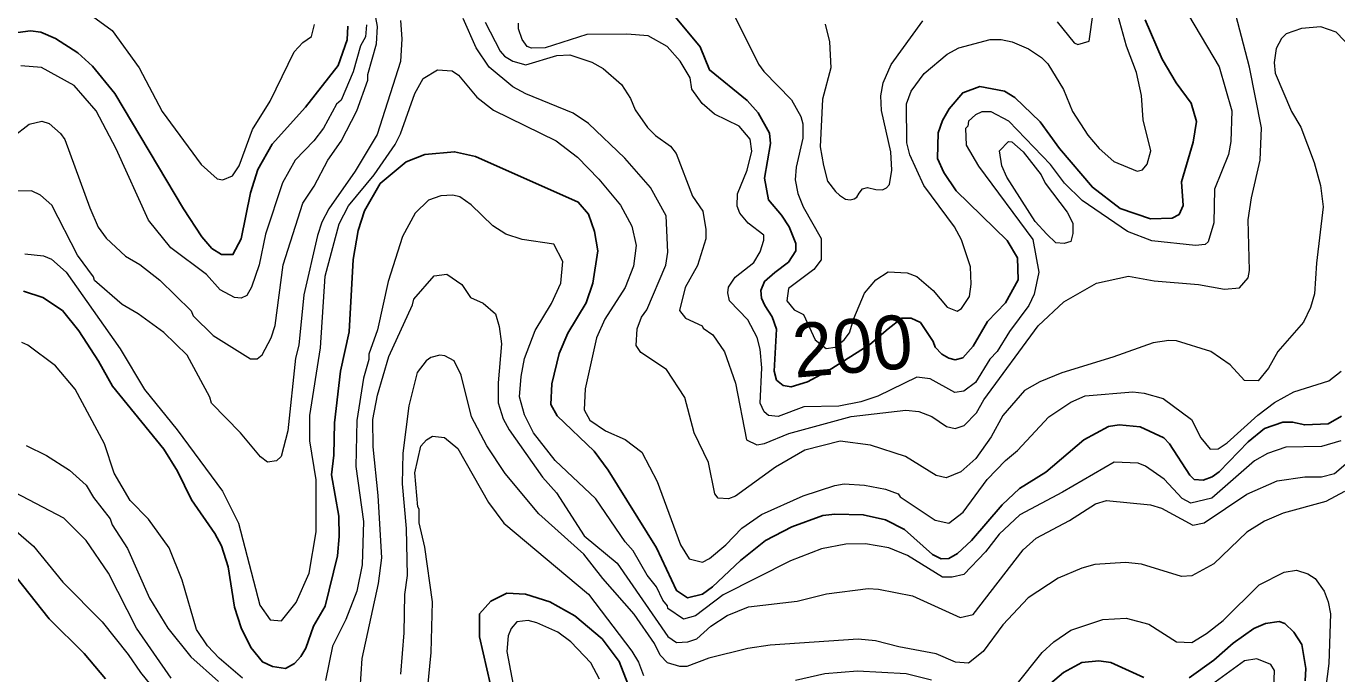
# Model space of a CAD drawing. Extents: x 673.3 to 698.5, y 6984.3 to 7012.3.
# Drawn here: x 685.48 to 687.428, y 6989.227 to 6990.189 of the extents above; entities that cross this region are included whole.
import ezdxf
from ezdxf.enums import TextEntityAlignment as Align

# ---------------------------------------------------------------- set-up
doc = ezdxf.new("R2010")
doc.units = 0
doc.header["$LTSCALE"] = 0.032
doc.layers.add('1', color=7, linetype='Continuous', lineweight=25)
doc.layers.add('2', color=7, linetype='Continuous', lineweight=13)
doc.layers.add('61', color=7, linetype='Continuous')

msp = doc.modelspace()

# ---------------------------------------------------------------- linework, layer by layer
at = {"layer": '1'}
for points in [[(686.831, 6989.7123), (686.8283, 6989.7206), (686.8092, 6989.7491), (686.7956, 6989.7553), (686.7815, 6989.7553), (686.7614, 6989.7395), (686.7338, 6989.7165), (686.6737, 6989.6782), (686.6415, 6989.6608), (686.617, 6989.6533), (686.6054, 6989.6556), (686.5951, 6989.6634), (686.592, 6989.6769), (686.5953, 6989.7392), (686.5888, 6989.7573), (686.578, 6989.7744), (686.5729, 6989.785), (686.5718, 6989.7963), (686.5775, 6989.8101), (686.5926, 6989.8232), (686.6129, 6989.8387), (686.6238, 6989.8555), (686.6238, 6989.8665), (686.6139, 6989.8913), (686.6028, 6989.9087), (686.5835, 6989.9313), (686.5775, 6989.9635), (686.5863, 6990.0148), (686.5848, 6990.0304), (686.5682, 6990.0603), (686.5515, 6990.0789), (686.4955, 6990.1244), (686.4817, 6990.1588), (686.4454, 6990.2029)], [(687.1431, 6990.1985), (687.1683, 6990.1405), (687.1894, 6990.1051), (687.2118, 6990.075), (687.2196, 6990.0478), (687.2144, 6990.0171), (687.1972, 6989.9581), (687.1995, 6989.923), (687.1935, 6989.9097), (687.1834, 6989.904), (687.151, 6989.9032), (687.1061, 6989.9183), (687.0649, 6989.9499), (687.0158, 6990.0073), (686.987, 6990.0473), (686.9495, 6990.0832), (686.934, 6990.0929), (686.8974, 6990.0995), (686.8721, 6990.0903), (686.852, 6990.0664), (686.8418, 6990.049), (686.8355, 6990.0308), (686.8348, 6989.9929), (686.8441, 6989.9718), (686.8622, 6989.9448), (686.9381, 6989.8706), (686.9536, 6989.8451), (686.9544, 6989.8123), (686.9355, 6989.7784), (686.9087, 6989.7507), (686.8878, 6989.7138), (686.8722, 6989.6965), (686.861, 6989.6934), (686.8514, 6989.6959), (686.8412, 6989.702), (686.831, 6989.7123)], [(685.9583, 6990.1894), (685.9571, 6990.1689), (685.9439, 6990.1307), (685.8952, 6990.0691), (685.8455, 6990.0142), (685.8245, 6989.9764), (685.8136, 6989.9418), (685.7996, 6989.8732), (685.7874, 6989.8499), (685.7705, 6989.8499), (685.7559, 6989.859), (685.7413, 6989.8762), (685.7137, 6989.9177), (685.6117, 6990.0895), (685.5787, 6990.1299), (685.5571, 6990.1496), (685.5238, 6990.171), (685.5021, 6990.1802), (685.4864, 6990.1825), (685.4333, 6990.1757)], [(685.7259, 6989.4857), (685.7605, 6989.4352), (685.7703, 6989.417), (685.7802, 6989.3858), (685.7899, 6989.3261), (685.7995, 6989.2952), (685.8139, 6989.2658), (685.8313, 6989.2449), (685.8464, 6989.2378), (685.8653, 6989.2347), (685.8791, 6989.2424), (685.8884, 6989.2525), (685.8955, 6989.2652), (685.9069, 6989.2978), (685.9243, 6989.3277), (685.943, 6989.4024), (685.9454, 6989.431), (685.9446, 6989.4613), (685.9341, 6989.5226), (685.9373, 6989.5519), (685.9382, 6989.6001), (685.9471, 6989.6767), (685.9602, 6989.7349), (685.966, 6989.8426), (685.9734, 6989.8857), (685.9827, 6989.9151), (686.006, 6989.9555), (686.0448, 6989.9879), (686.0728, 6989.9986), (686.1167, 6990.0026), (686.1481, 6989.9958), (686.3005, 6989.9276), (686.3158, 6989.9099), (686.325, 6989.8842), (686.3298, 6989.8555), (686.3225, 6989.8076), (686.3126, 6989.7784), (686.2852, 6989.7333), (686.2723, 6989.7028), (686.2614, 6989.6578), (686.2598, 6989.6273), (686.2692, 6989.6103), (686.3241, 6989.5579), (686.3449, 6989.5296), (686.4168, 6989.4141), (686.4468, 6989.3506), (686.4631, 6989.3399), (686.4853, 6989.3451), (686.5003, 6989.3563), (686.5418, 6989.3954), (686.5791, 6989.4251), (686.6181, 6989.4455), (686.6643, 6989.4622), (686.6818, 6989.4643), (686.7243, 6989.4634), (686.7572, 6989.4559), (686.7857, 6989.4416), (686.8272, 6989.4042), (686.84, 6989.3976), (686.8513, 6989.3985), (686.8642, 6989.4058), (686.885, 6989.4249), (686.9306, 6989.4779), (686.9563, 6989.5021), (686.9957, 6989.5265), (687.0519, 6989.5748), (687.0889, 6989.5945), (687.1048, 6989.597), (687.1357, 6989.5938), (687.1708, 6989.5776), (687.1792, 6989.5685), (687.2094, 6989.5219), (687.2159, 6989.5157), (687.2292, 6989.5148), (687.243, 6989.5198), (687.2533, 6989.527), (687.2964, 6989.5717), (687.3205, 6989.5914), (687.3479, 6989.6011), (687.3624, 6989.6011), (687.3803, 6989.5968), (687.4151, 6989.5986), (687.4352, 6989.6097)], [(685.4763, 6989.7957), (685.505, 6989.7862), (685.5339, 6989.7666), (685.5586, 6989.7366), (685.5878, 6989.6917), (685.6084, 6989.6543), (685.6847, 6989.5606), (685.7051, 6989.5281), (685.7259, 6989.4857)], [(685.5981, 6989.2193), (685.5662, 6989.2572), (685.5145, 6989.3084), (685.4652, 6989.3704)], [(686.3745, 6989.2121), (686.3612, 6989.2451), (686.3361, 6989.2788), (686.2954, 6989.313), (686.2584, 6989.3338), (686.2223, 6989.3453), (686.1947, 6989.347), (686.1705, 6989.3349), (686.154, 6989.316), (686.1539, 6989.2821), (686.1702, 6989.2105)], [(687.3812, 6989.2167), (687.382, 6989.2349), (687.3761, 6989.2707), (687.3643, 6989.2889), (687.3508, 6989.3017), (687.3426, 6989.3045), (687.3221, 6989.3015), (687.3046, 6989.2944), (687.2742, 6989.2725), (687.2454, 6989.247), (687.2084, 6989.2208)], [(687.1414, 6989.2213), (687.0921, 6989.2436), (687.0744, 6989.246), (687.0489, 6989.2436), (687.022, 6989.2289)], [(687.022, 6989.2289), (686.9798, 6989.1932)]]:
    msp.add_lwpolyline(points, dxfattribs=at)
at = {"layer": '2'}
for points in [[(686.5193, 6990.2317), (686.5683, 6990.1327), (686.5762, 6990.1218), (686.6174, 6990.0797), (686.6312, 6990.0553), (686.6343, 6990.0441), (686.6343, 6990.0229), (686.6244, 6989.9796), (686.623, 6989.9608), (686.6269, 6989.9405), (686.6349, 6989.9209), (686.6619, 6989.8738), (686.6618, 6989.842), (686.651, 6989.8278), (686.6133, 6989.7997), (686.6108, 6989.7814), (686.6216, 6989.7679), (686.6354, 6989.7611), (686.6525, 6989.723), (686.6689, 6989.7105), (686.6827, 6989.7123), (686.6959, 6989.7231), (686.7039, 6989.7338), (686.7102, 6989.7551), (686.7261, 6989.7928), (686.7431, 6989.8125), (686.7614, 6989.8242), (686.7896, 6989.8226), (686.8038, 6989.8173), (686.8281, 6989.7965), (686.8489, 6989.7717), (686.8639, 6989.7657), (686.8704, 6989.7697), (686.8819, 6989.7877), (686.8844, 6989.8057), (686.8836, 6989.8318), (686.8704, 6989.8717), (686.8598, 6989.8913), (686.814, 6989.9526), (686.7934, 6989.998), (686.789, 6990.0158), (686.7884, 6990.0737), (686.7955, 6990.0928), (686.8145, 6990.1192), (686.8488, 6990.1477), (686.8665, 6990.1572), (686.9127, 6990.1695), (686.9292, 6990.1695), (686.9455, 6990.1662), (686.9697, 6990.1558), (686.9892, 6990.1428), (686.9986, 6990.1334), (687.022, 6990.0954), (687.0353, 6990.0623), (687.0582, 6990.0273), (687.0749, 6990.0076), (687.0967, 6989.9884), (687.1313, 6989.9741), (687.1393, 6989.9757), (687.1461, 6989.9844), (687.1514, 6990.004), (687.1403, 6990.05), (687.1377, 6990.0862), (687.1304, 6990.1204), (687.1157, 6990.1594), (687.0954, 6990.2312)], [(685.5625, 6990.2161), (685.6079, 6990.1828), (685.648, 6990.1275), (685.6822, 6990.0626), (685.7403, 6989.9836), (685.7639, 6989.9627), (685.7725, 6989.9612), (685.7869, 6989.9671), (685.7968, 6989.9816), (685.8166, 6990.0357), (685.8425, 6990.0777), (685.8785, 6990.1514), (685.8915, 6990.1653), (685.9041, 6990.1741), (685.9086, 6990.1917)], [(687.3143, 6989.9901), (687.3159, 6990.0382), (687.2982, 6990.1286), (687.2721, 6990.2296)], [(686.0366, 6990.1977), (686.0382, 6990.1706), (686.0366, 6990.1369), (686.0019, 6990.0284), (685.9689, 6989.9739), (685.93, 6989.9178), (685.9196, 6989.8981), (685.9129, 6989.8783), (685.8929, 6989.7901), (685.8851, 6989.7152), (685.8803, 6989.6958), (685.8688, 6989.5878), (685.859, 6989.5498), (685.8519, 6989.5434), (685.8389, 6989.5412), (685.8286, 6989.5493), (685.7986, 6989.5851), (685.7557, 6989.6289), (685.7533, 6989.6382), (685.7192, 6989.7002), (685.6846, 6989.734), (685.6463, 6989.7617), (685.6227, 6989.7755), (685.5815, 6989.8112), (685.5802, 6989.8166), (685.5566, 6989.8492), (685.518, 6989.9234), (685.5014, 6989.9383), (685.4881, 6989.9447), (685.46, 6989.9439)], [(685.9861, 6990.1912), (685.9846, 6990.1734), (685.9771, 6990.1603), (685.9661, 6990.1216), (685.9485, 6990.0792), (685.9413, 6990.0734), (685.9218, 6990.0376), (685.9078, 6990.0189), (685.8801, 6989.9901), (685.861, 6989.9567), (685.836, 6989.8803), (685.8262, 6989.8346), (685.8149, 6989.8017), (685.8082, 6989.7893), (685.7996, 6989.7852), (685.7895, 6989.7862)], [(685.8307, 6989.7007), (685.8443, 6989.7263), (685.8501, 6989.7445), (685.8621, 6989.8346), (685.8914, 6989.9262), (685.9081, 6989.9516), (685.9283, 6989.9903), (685.9481, 6990.0186), (685.9713, 6990.0635), (685.9877, 6990.1093), (685.9878, 6990.1174), (686.0008, 6990.1633), (686.0025, 6990.1887), (685.9983, 6990.2102)], [(686.5034, 6989.4942), (686.4943, 6989.5408), (686.4731, 6989.5851), (686.4589, 6989.6375), (686.4318, 6989.679), (686.3934, 6989.7046), (686.3869, 6989.715), (686.3883, 6989.7397), (686.3947, 6989.7568), (686.4026, 6989.7678), (686.4308, 6989.8343), (686.434, 6989.8533), (686.4315, 6989.9076), (686.4081, 6989.9494), (686.3699, 6989.9934), (686.3161, 6990.0449), (686.2933, 6990.0598), (686.2226, 6990.0887), (686.2036, 6990.0994), (686.168, 6990.1286), (686.1491, 6990.1573), (686.1294, 6990.2008)], [(686.1623, 6990.1951), (686.1845, 6990.1521), (686.1911, 6990.1445), (686.2034, 6990.1374), (686.2228, 6990.1321), (686.2689, 6990.1457), (686.2881, 6990.1467), (686.3208, 6990.1357), (686.3377, 6990.1265), (686.365, 6990.1025), (686.3785, 6990.0819), (686.3853, 6990.0651), (686.4036, 6990.0387), (686.4156, 6990.0269), (686.4379, 6990.0109), (686.4462, 6990.0001), (686.4705, 6989.9369), (686.4857, 6989.9144), (686.4903, 6989.8874), (686.4902, 6989.8731), (686.4779, 6989.8338), (686.4595, 6989.8009), (686.4512, 6989.7668), (686.4601, 6989.7552), (686.4848, 6989.7438), (686.4861, 6989.7406), (686.5007, 6989.7306), (686.5179, 6989.7053), (686.5345, 6989.6587), (686.5505, 6989.5745), (686.5662, 6989.5674), (686.5774, 6989.5694), (686.6138, 6989.5841), (686.7063, 6989.6093), (686.7873, 6989.6189), (686.807, 6989.6165), (686.826, 6989.6095), (686.8481, 6989.5942), (686.8608, 6989.5914), (686.8741, 6989.5959), (686.8923, 6989.6147), (686.9035, 6989.6342), (686.9843, 6989.7442), (687.0225, 6989.7798), (687.0707, 6989.8073), (687.1186, 6989.8178), (687.1566, 6989.811), (687.2224, 6989.8054), (687.2609, 6989.7985), (687.2834, 6989.8003), (687.2961, 6989.8156), (687.2982, 6989.8264), (687.2965, 6989.9014), (687.3011, 6989.9341), (687.3143, 6989.9901)], [(686.5517, 6989.9751), (686.5586, 6990.0034), (686.5562, 6990.0213), (686.5399, 6990.0408), (686.5032, 6990.0588), (686.485, 6990.0746), (686.4694, 6990.0956), (686.4668, 6990.1126), (686.4521, 6990.1375), (686.433, 6990.1591), (686.4047, 6990.1752), (686.3727, 6990.1776), (686.3136, 6990.1768), (686.2514, 6990.1572), (686.2313, 6990.1565), (686.2248, 6990.1592), (686.2175, 6990.1697), (686.2119, 6990.1853), (686.2117, 6990.1939)], [(687.2076, 6990.2056), (687.2532, 6990.1291), (687.272, 6990.0637), (687.2704, 6990.0178), (687.2672, 6989.9988), (687.2461, 6989.947), (687.2451, 6989.8973), (687.2367, 6989.8687), (687.2324, 6989.8648), (687.2179, 6989.8633), (687.1533, 6989.8705), (687.1171, 6989.8841), (687.0496, 6989.9302), (687.0232, 6989.9558), (687.0026, 6989.9836), (686.9407, 6990.0482), (686.9142, 6990.062), (686.9002, 6990.062), (686.8909, 6990.0577), (686.8804, 6990.048), (686.8796, 6990.0406), (686.8763, 6990.0375), (686.877, 6990.0126), (686.8955, 6989.9811), (686.9763, 6989.8724), (686.9852, 6989.8236), (686.9783, 6989.7909), (686.9702, 6989.7743), (686.9416, 6989.7357), (686.923, 6989.7058), (686.9121, 6989.6945), (686.8911, 6989.66), (686.8737, 6989.6467), (686.8602, 6989.6451), (686.8236, 6989.6653), (686.8036, 6989.6678), (686.7457, 6989.6396), (686.7207, 6989.6311), (686.6881, 6989.6247), (686.636, 6989.6238), (686.5975, 6989.6094), (686.5836, 6989.6109), (686.5769, 6989.6163), (686.571, 6989.6293), (686.5733, 6989.6815), (686.5709, 6989.7096), (686.5666, 6989.7268), (686.5528, 6989.7527), (686.5256, 6989.7814), (686.5228, 6989.7929), (686.5237, 6989.8013), (686.5336, 6989.8162), (686.5618, 6989.8381), (686.5711, 6989.8541), (686.5765, 6989.8714), (686.5764, 6989.8787), (686.5531, 6989.8966), (686.5408, 6989.9114), (686.5367, 6989.9219), (686.5375, 6989.9402), (686.5517, 6989.9751)], [(686.6676, 6990.1923), (686.6742, 6990.1662), (686.6759, 6990.1273), (686.6635, 6990.0808), (686.6604, 6990.0102), (686.6649, 6989.9822), (686.6711, 6989.9589), (686.683, 6989.9434), (686.6889, 6989.9383), (686.698, 6989.9323), (686.7047, 6989.9311), (686.7108, 6989.9326), (686.7145, 6989.9353), (686.7179, 6989.9414), (686.7233, 6989.9478), (686.7306, 6989.9495), (686.7429, 6989.9468), (686.753, 6989.9461), (686.7587, 6989.9491), (686.763, 6989.9541), (686.7668, 6989.9751), (686.7654, 6990.0024), (686.7511, 6990.064), (686.7503, 6990.0857), (686.7537, 6990.1049), (686.7657, 6990.1323), (686.8127, 6990.1973)], [(687.0122, 6990.1957), (687.0377, 6990.1646), (687.0433, 6990.1622), (687.0599, 6990.1671), (687.066, 6990.2089)], [(687.4511, 6990.1557), (687.4269, 6990.1804), (687.4042, 6990.1883), (687.3758, 6990.1859), (687.3528, 6990.1777), (687.3459, 6990.1708), (687.3379, 6990.1559), (687.3348, 6990.1352), (687.3364, 6990.1196), (687.3607, 6990.0623), (687.3746, 6990.0392), (687.3943, 6989.9869), (687.404, 6989.9526), (687.408, 6989.9208), (687.3976, 6989.8373), (687.395, 6989.7917), (687.3891, 6989.7715), (687.3787, 6989.7494), (687.3403, 6989.7059), (687.3266, 6989.681), (687.3113, 6989.6624), (687.2906, 6989.6628), (687.2694, 6989.6859), (687.2408, 6989.7057), (687.1898, 6989.7216), (687.1782, 6989.7224), (687.155, 6989.719), (687.0953, 6989.6976), (687.0191, 6989.6744), (686.9868, 6989.6608), (686.964, 6989.6479), (686.9315, 6989.6106), (686.9142, 6989.5793), (686.8914, 6989.547), (686.8691, 6989.5271), (686.8474, 6989.5181), (686.8324, 6989.5215), (686.787, 6989.55), (686.7352, 6989.5669), (686.6897, 6989.5725), (686.6376, 6989.5595), (686.5938, 6989.5342), (686.5344, 6989.4908), (686.5241, 6989.4871), (686.5084, 6989.4878), (686.5034, 6989.4942)], [(685.7895, 6989.7862), (685.7685, 6989.7977), (685.7481, 6989.8203), (685.6949, 6989.8598), (685.662, 6989.9008), (685.6138, 6990.0069), (685.584, 6990.0634), (685.5513, 6990.101), (685.5029, 6990.1279), (685.472, 6990.1304)], [(685.478, 6989.851), (685.5057, 6989.8479), (685.5176, 6989.8429), (685.5394, 6989.824), (685.6198, 6989.71), (685.656, 6989.6493), (685.7045, 6989.5895), (685.7721, 6989.4982), (685.7956, 6989.4509), (685.8275, 6989.3289), (685.8429, 6989.3072), (685.8597, 6989.3055), (685.8814, 6989.3329), (685.9007, 6989.3766), (685.9112, 6989.4379), (685.9112, 6989.515), (685.9015, 6989.5731), (685.9016, 6989.6107), (685.9177, 6989.7111), (685.9243, 6989.818), (685.9451, 6989.8954), (685.9594, 6989.9225), (685.9971, 6989.9686), (686.0286, 6990.0134), (686.0365, 6990.0291), (686.0576, 6990.0891), (686.0701, 6990.1117), (686.0915, 6990.1245), (686.113, 6990.1231), (686.1227, 6990.1167), (686.1501, 6990.0838), (686.1748, 6990.0646), (686.2677, 6990.019), (686.2994, 6989.9946), (686.3312, 6989.9621), (686.3634, 6989.9234), (686.3803, 6989.8923)], [(685.4602, 6990.0247), (685.4843, 6990.0439), (685.5034, 6990.048), (685.5142, 6990.0446), (685.5311, 6990.03), (685.5377, 6990.0208), (685.5746, 6989.9193), (685.5872, 6989.8908), (685.599, 6989.8742), (685.6278, 6989.8474), (685.6488, 6989.835), (685.6789, 6989.8121), (685.7253, 6989.7664), (685.7283, 6989.7587), (685.7579, 6989.7299), (685.8137, 6989.6948), (685.8233, 6989.6948), (685.8307, 6989.7007)], [(686.5161, 6989.3441), (686.4751, 6989.3129), (686.4569, 6989.308), (686.4336, 6989.3238), (686.4331, 6989.3282), (686.4261, 6989.3362), (686.4167, 6989.356), (686.4028, 6989.3735), (686.382, 6989.4095), (686.3703, 6989.423), (686.3267, 6989.4869), (686.2663, 6989.5441), (686.2341, 6989.5851), (686.2208, 6989.6119), (686.2135, 6989.6387), (686.2156, 6989.6686), (686.2206, 6989.6955), (686.2364, 6989.7369), (686.2607, 6989.7773), (686.2746, 6989.8073), (686.2776, 6989.8394), (686.2643, 6989.8656), (686.2172, 6989.8723), (686.193, 6989.8804), (686.1737, 6989.8925), (686.1414, 6989.9237), (686.1246, 6989.9357), (686.1144, 6989.9383), (686.0964, 6989.9373), (686.0783, 6989.9309), (686.0583, 6989.9116), (686.0393, 6989.8769), (686.0179, 6989.8098), (686.0024, 6989.7379), (685.9894, 6989.7021), (685.9893, 6989.694), (685.9812, 6989.6662), (685.9715, 6989.6033), (685.9699, 6989.535), (685.9812, 6989.4532), (685.9795, 6989.3887), (685.9715, 6989.3499), (685.955, 6989.3077), (685.9354, 6989.2679), (685.9251, 6989.217)], [(686.3803, 6989.8923), (686.3868, 6989.8633), (686.3828, 6989.8327), (686.3704, 6989.8012), (686.3401, 6989.7541), (686.3277, 6989.7262), (686.3111, 6989.6502), (686.3095, 6989.6191), (686.3179, 6989.6041), (686.3413, 6989.5881), (686.3703, 6989.5752), (686.395, 6989.5561), (686.418, 6989.5125), (686.4526, 6989.4188), (686.4657, 6989.3978), (686.4855, 6989.3927), (686.4958, 6989.3982), (686.5202, 6989.4184), (686.5438, 6989.4436), (686.5728, 6989.4636), (686.6347, 6989.4916), (686.6822, 6989.507), (686.696, 6989.509), (686.7259, 6989.5074), (686.7572, 6989.5015), (686.7759, 6989.4944), (686.7792, 6989.4898), (686.8313, 6989.4555), (686.8516, 6989.4508), (686.8728, 6989.4673), (686.9082, 6989.5158), (686.9355, 6989.5439), (686.9535, 6989.5587), (686.9998, 6989.609), (687.0328, 6989.6308), (687.0539, 6989.64), (687.1249, 6989.6458), (687.1416, 6989.6441), (687.1702, 6989.636), (687.2121, 6989.6048), (687.2261, 6989.5777), (687.24, 6989.5607), (687.2517, 6989.5613), (687.2652, 6989.57), (687.3108, 6989.6112), (687.3352, 6989.6299), (687.3641, 6989.6458), (687.4162, 6989.6623), (687.4346, 6989.6766)], [(685.9764, 6989.2043), (685.9797, 6989.2499), (686.0039, 6989.3611), (686.0089, 6989.3991), (686.0033, 6989.4917), (685.9959, 6989.564), (685.9955, 6989.6049), (686.0022, 6989.6409), (686.0189, 6989.6983), (686.0545, 6989.7754), (686.0563, 6989.7838), (686.0864, 6989.8185), (686.1051, 6989.8209), (686.1278, 6989.8053), (686.1404, 6989.7863), (686.1591, 6989.7776), (686.1775, 6989.7621), (686.1832, 6989.7428), (686.1864, 6989.7173), (686.1816, 6989.6591), (686.1816, 6989.6298), (686.1891, 6989.6058), (686.198, 6989.5895), (686.2477, 6989.5194), (686.2681, 6989.4958), (686.3093, 6989.432), (686.3585, 6989.3915), (686.4336, 6989.2822), (686.4467, 6989.2737), (686.4637, 6989.2746), (686.4767, 6989.2791), (686.4977, 6989.2975), (686.5218, 6989.3134), (686.5537, 6989.3264), (686.6262, 6989.3347), (686.6696, 6989.346), (686.7315, 6989.3535), (686.747, 6989.3527), (686.7974, 6989.3429), (686.8684, 6989.3105), (686.8876, 6989.3153), (686.9617, 6989.4113), (686.9814, 6989.4284), (687.0305, 6989.455), (687.0694, 6989.4797), (687.0859, 6989.4846), (687.151, 6989.4781), (687.1673, 6989.4731), (687.2138, 6989.448), (687.2308, 6989.4514), (687.2943, 6989.4937), (687.3396, 6989.5139), (687.3804, 6989.5196), (687.4055, 6989.5195), (687.4246, 6989.5246), (687.4414, 6989.5391)], [(685.8014, 6989.2207), (685.7667, 6989.2504), (685.7497, 6989.2687), (685.7332, 6989.2927), (685.7117, 6989.3662), (685.6928, 6989.4141), (685.6619, 6989.4569), (685.6347, 6989.4844), (685.6111, 6989.5252), (685.5967, 6989.5688), (685.553, 6989.6497), (685.5239, 6989.6845), (685.4826, 6989.7152), (685.4738, 6989.7192)], [(687.3204, 6989.4538), (687.2943, 6989.4375), (687.2453, 6989.3903), (687.2124, 6989.3727), (687.1972, 6989.3715), (687.1377, 6989.3901), (687.1138, 6989.3925), (687.0682, 6989.3894), (687.0491, 6989.384), (687.0139, 6989.3689), (686.9691, 6989.3396), (686.9318, 6989.2999), (686.9025, 6989.2601), (686.8806, 6989.2428), (686.8613, 6989.2444), (686.8328, 6989.2566), (686.7771, 6989.2669), (686.7425, 6989.276), (686.7165, 6989.2786), (686.5858, 6989.2697), (686.5527, 6989.2647), (686.4946, 6989.2501), (686.462, 6989.2379), (686.4514, 6989.2379), (686.4333, 6989.2435), (686.4222, 6989.2547), (686.4137, 6989.2721), (686.3837, 6989.3158), (686.337, 6989.3684), (686.3088, 6989.4046), (686.242, 6989.4648), (686.192, 6989.5248), (686.1649, 6989.5656), (686.1418, 6989.609), (686.1264, 6989.6705), (686.1163, 6989.6921), (686.1023, 6989.6994), (686.0951, 6989.7005), (686.0817, 6989.6968), (686.0746, 6989.6918), (686.0612, 6989.6747), (686.0488, 6989.6253), (686.0399, 6989.5548), (686.0391, 6989.509), (686.0447, 6989.4431), (686.0465, 6989.3731), (686.0424, 6989.3447), (686.0415, 6989.2877), (686.0366, 6989.2263)], [(686.0733, 6989.1668), (686.0822, 6989.2584), (686.0838, 6989.334), (686.0725, 6989.4152), (686.0643, 6989.4512), (686.0643, 6989.4714), (686.0621, 6989.4753), (686.0579, 6989.5255), (686.0667, 6989.565), (686.075, 6989.5748), (686.0842, 6989.5799), (686.1018, 6989.5782), (686.1215, 6989.5617), (686.1671, 6989.4815), (686.1901, 6989.4509), (686.3159, 6989.3454), (686.3804, 6989.2605), (686.3901, 6989.2442), (686.3976, 6989.2244)], [(687.4339, 6989.5732), (687.4051, 6989.5645), (687.3521, 6989.5635), (687.3248, 6989.5545), (687.3057, 6989.5434), (687.2422, 6989.488), (687.211, 6989.4806), (687.198, 6989.4873), (687.1713, 6989.5162), (687.1437, 6989.5354), (687.1327, 6989.5399), (687.0972, 6989.5416), (687.0202, 6989.4967), (686.9569, 6989.4633), (686.9263, 6989.4345), (686.9059, 6989.4084), (686.8736, 6989.3746), (686.8566, 6989.3705), (686.8418, 6989.3706), (686.7902, 6989.403), (686.7623, 6989.4142), (686.7275, 6989.4202), (686.6982, 6989.4195), (686.6622, 6989.4129), (686.6163, 6989.3949), (686.5161, 6989.3441)], [(685.48, 6989.5661), (685.5103, 6989.5515), (685.5445, 6989.5296), (685.5693, 6989.5072), (685.5801, 6989.489), (685.6048, 6989.4572), (685.6077, 6989.4485), (685.6309, 6989.4131), (685.6633, 6989.3394), (685.6907, 6989.2947), (685.7246, 6989.252), (685.7658, 6989.2155)], [(685.6955, 6989.2207), (685.6442, 6989.2947), (685.6024, 6989.3766), (685.5693, 6989.425), (685.5361, 6989.4581), (685.4424, 6989.5073)], [(687.4397, 6989.4978), (687.4119, 6989.4832), (687.3484, 6989.4656), (687.3204, 6989.4538)], [(685.4436, 6989.4579), (685.4912, 6989.4168), (685.5346, 6989.3629), (685.593, 6989.3044), (685.6318, 6989.2558), (685.6502, 6989.2287), (685.7076, 6989.158)], [(686.9508, 6989.2098), (686.9899, 6989.2587), (687.0077, 6989.2747), (687.0328, 6989.292), (687.0805, 6989.3078), (687.1152, 6989.3095), (687.1486, 6989.3008), (687.1898, 6989.2746), (687.2124, 6989.2737), (687.2342, 6989.2867), (687.259, 6989.3062), (687.3124, 6989.3592), (687.3497, 6989.378), (687.3679, 6989.381), (687.3852, 6989.3754), (687.396, 6989.3685), (687.4091, 6989.3497), (687.4154, 6989.3337), (687.4186, 6989.3163), (687.4161, 6989.2421), (687.4113, 6989.2037)], [(686.332, 6989.219), (686.3192, 6989.2435), (686.2897, 6989.2747), (686.2701, 6989.2887), (686.2392, 6989.3028), (686.226, 6989.3063), (686.2093, 6989.3044), (686.2011, 6989.2945), (686.1967, 6989.2835), (686.1947, 6989.2599), (686.2076, 6989.1922)], [(687.3346, 6989.2047), (687.3355, 6989.2319), (687.3301, 6989.2406), (687.309, 6989.2491), (687.291, 6989.2461), (687.2254, 6989.1986)], [(686.6236, 6989.2174), (686.6673, 6989.2273), (686.7158, 6989.2313), (686.7878, 6989.2272), (686.8256, 6989.2179)]]:
    msp.add_lwpolyline(points, dxfattribs=at)
msp.add_lwpolyline([(686.9795, 6989.8993), (686.9378, 6989.9649), (686.9301, 6989.982), (686.9268, 6990.0039), (686.9402, 6990.018), (686.9451, 6990.0176), (686.9621, 6990.0028), (686.9886, 6989.9683), (686.9945, 6989.9559), (687.0273, 6989.9128), (687.0358, 6989.8964), (687.0358, 6989.8813), (687.0325, 6989.8691), (687.0226, 6989.8662), (687.0105, 6989.8675), (686.9969, 6989.88)], close=True, dxfattribs=at)

# ---------------------------------------------------------------- texts
at = {"layer": '61'}
msp.add_text('200', height=0.08, rotation=4.865, dxfattribs=at).set_placement((686.7115, 6989.6744), align=Align.CENTER)

doc.saveas('drawing.dxf')
